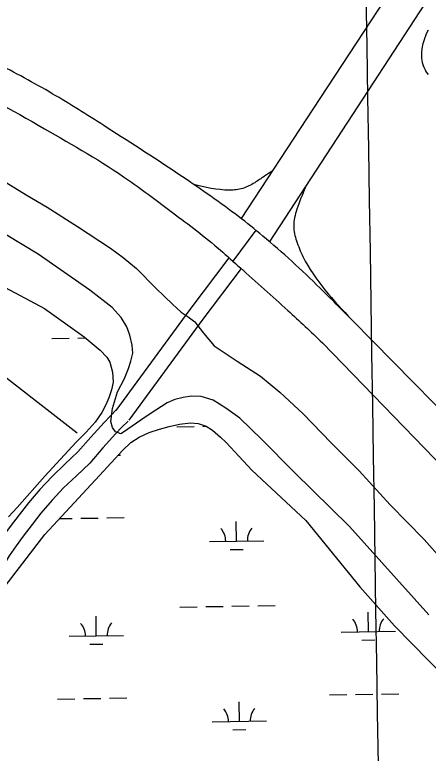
# Model space of a CAD drawing. Extents: x 3823584 to 3861785, y 301729 to 327625.
# Drawn here: x 3853598 to 3854360, y 314401 to 315764 of the extents above; entities that cross this region are included whole.
import ezdxf

# ---------------------------------------------------------------- set-up
doc = ezdxf.new("R2010")
doc.units = 0
for name, color, linetype in [('V-GRID-MAJR', 7, 'Continuous'), ('V-LEVE-TOET', 7, 'Continuous'), ('V-ROAD-CNTR', 7, 'Continuous'), ('V-SITE-VEGE', 7, 'Continuous'), ('V-TOPO-SHOR', 7, 'Continuous'), ('V-WETL-SWMP', 7, 'Continuous')]:
    doc.layers.add(name, color=color, linetype=linetype)

msp = doc.modelspace()

# ---------------------------------------------------------------- linework, layer by layer
at = {"layer": 'V-GRID-MAJR'}
msp.add_spline([(3854375.376, 307564.97000000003), (3854280.204, 313623.11100000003), (3854185.002, 319683.177), (3854089.801, 325743.239), (3854089.771, 325745.168)], degree=3, dxfattribs=at)
at = {"layer": 'V-LEVE-TOET'}
for points in [[(3853565.048, 315464.193), (3853618.6380000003, 315431.824), (3853657.2600000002, 315408.75800000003), (3853713.199, 315373.583), (3853774.235, 315333.19), (3853797.4450000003, 315315.858), (3853821.818, 315296.13), (3853857.505, 315259.606), (3853888.507, 315229.879), (3853904.2120000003, 315215.412), (3853917.204, 315206.532), (3853929.4020000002, 315197.66000000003)], [(3854361.3850000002, 314656.55), (3854215.27, 314819.755), (3854112.864, 314919.752), (3854052.4620000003, 314980.773), (3854012.44, 315019.728), (3853986.865, 315038.278), (3853963.622, 315052.836), (3853941.481, 315059.84), (3853923.627, 315060.047), (3853908.123, 315057.84500000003), (3853892.603, 315054.058), (3853878.644, 315047.871), (3853857.855, 315034.621), (3853837.865, 315021.759), (3853813.86, 315004.976), (3853798.256, 314994.04600000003), (3853793.46, 314990.927), (3853783.5270000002, 314994.552), (3853777.6610000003, 315002.16000000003), (3853775.0130000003, 315013.301), (3853778.073, 315037.472), (3853786.765, 315068.32300000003), (3853799.751, 315093.17100000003), (3853807.106, 315111.339), (3853811.628, 315124.778), (3853815.373, 315139.814), (3853813.952, 315154.115), (3853809.805, 315172.816), (3853804.431, 315188.354), (3853793.519, 315205.543), (3853777.063, 315223.592), (3853736.169, 315255.813), (3853640.515, 315322.4), (3853525.0530000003, 315391.597)], [(3853929.4020000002, 315197.66000000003), (3853933.426, 315192.765), (3853945.933, 315176.35000000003), (3853965.504, 315153.108), (3854008.0330000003, 315124.835), (3854050.5700000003, 315097.357), (3854086.3340000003, 315067.577), (3854129.5160000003, 315027.393), (3854181.279, 314974.412), (3854233.057, 314922.62), (3854290.2660000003, 314860.051), (3854352.613, 314795.83400000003), (3854377.289, 314768.168)]]:
    msp.add_lwpolyline(points, dxfattribs=at)
at = {"layer": 'V-ROAD-CNTR'}
for points in [[(3854819.95332056, 316617.947738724), (3854692.586575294, 316421.2391321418), (3854147.5416653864, 315589.6787952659), (3854015.0699303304, 315387.821198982)], [(3854067.721825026, 315344.4632856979), (3854777.150406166, 316432.5201095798), (3854870.331219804, 316572.30283001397)], [(3854042.0278764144, 315366.34824192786), (3853999.741960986, 315309.279356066)], [(3853992.5939752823, 315315.68534325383), (3853920.40011967, 315220.4835336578), (3853783.9903924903, 315033.7749070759)], [(3854015.0309304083, 315295.625383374), (3853944.466071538, 315202.5695694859), (3853808.214344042, 315016.07694247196)], [(3855998.6579631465, 313465.0600445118), (3855998.6579631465, 313465.0600445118), (3855513.03693439, 313924.9931246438), (3854967.8320248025, 314447.7400791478), (3854740.2774799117, 314672.94762873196), (3854483.811992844, 314932.5751094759), (3854219.7055210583, 315200.689573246)], [(3854164.9436305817, 315158.88865684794), (3854709.705541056, 314596.057782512), (3855112.6307352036, 314201.91457079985), (3855318.51732343, 314000.4159737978), (3855687.085586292, 313658.724657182), (3855887.807184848, 313468.5970374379)], [(3853785.4293896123, 315035.4659036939), (3853773.9604125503, 315023.85192692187), (3853762.231436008, 315011.97295068), (3853737.687485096, 314984.526005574), (3853714.1125322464, 314957.620059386), (3853690.7045790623, 314935.35510391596), (3853666.3586277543, 314912.3561499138), (3853643.8596727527, 314888.22019818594), (3853622.592715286, 314863.219248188), (3853605.5787493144, 314841.495291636), (3853589.154782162, 314819.66233530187), (3853575.4888094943, 314801.29837203), (3853567.489825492, 314789.7093952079)], [(3853806.77534692, 315014.38594585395), (3853795.306369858, 315002.7719690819), (3853784.099392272, 314991.4229917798), (3853760.1514401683, 314964.64204534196), (3853735.7764889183, 314936.8241009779), (3853711.342537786, 314913.58314746), (3853687.652585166, 314891.20419221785), (3853666.269627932, 314868.262238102), (3853645.8366687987, 314844.24328614), (3853629.376701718, 314823.22732817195), (3853613.1747341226, 314801.69037124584), (3853599.8747607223, 314783.8184069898), (3853587.3807857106, 314765.71244320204), (3853566.6508271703, 314733.00250862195), (3853545.7638689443, 314700.044574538)]]:
    msp.add_lwpolyline(points, dxfattribs=at)
for points in [[(3854116.1287282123, 316942.4040898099), (3854169.422621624, 316931.5211115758), (3854298.8423627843, 316901.8171709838), (3854437.5830853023, 316854.58426545), (3854560.470839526, 316798.18137825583), (3854671.19361808, 316730.1535143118), (3854747.11346624, 316675.9476227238), (3854806.6103472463, 316630.036714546), (3854875.806208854, 316567.34183993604), (3854972.811014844, 316478.0100186), (3855148.5016634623, 316306.8263609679), (3855485.0009904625, 315981.5860114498), (3856075.101810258, 315410.1011544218), (3856623.4737135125, 314884.7812050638), (3857154.4816514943, 314370.3702338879), (3857470.64801916, 314060.5538535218), (3857747.384465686, 313795.587383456), (3858247.579465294, 313313.318347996), (3858629.526701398, 312940.329093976), (3859041.8298767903, 312538.4968976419), (3859429.78910087, 312165.72064319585), (3859613.3237338, 311989.1799962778)], [(3854219.7055210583, 315200.689573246), (3854160.692639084, 315259.74445513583), (3854055.3468497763, 315355.740263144), (3854010.217940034, 315391.686191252), (3853907.0241464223, 315464.98204465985), (3853767.879424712, 315555.66686328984), (3853673.209614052, 315614.665745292), (3853569.102822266, 315671.9256307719), (3853417.3051258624, 315746.34448193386), (3853258.239443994, 315811.4433517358), (3853146.6736671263, 315853.3592679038), (3853037.453885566, 315887.8011990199), (3852909.133142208, 315922.593129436), (3852821.8953166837, 315941.8700908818), (3852730.161500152, 315961.9620506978), (3852626.92770662, 315978.92701676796), (3852536.809886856, 315991.6329913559), (3852422.876114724, 316003.78096705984), (3852318.2073240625, 316007.2929600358), (3852190.9515785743, 316012.52994956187), (3852056.87884672, 316019.23793614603), (3851930.8570987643, 316029.8769148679), (3851829.7813009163, 316035.5719034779), (3851738.770482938, 316040.1588943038), (3851652.856654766, 316047.17088028), (3851550.3828597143, 316059.2448561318), (3851376.7202070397, 316089.2827960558), (3851321.36031776, 316102.1877702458)], [(3851309.7893409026, 316042.56988948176), (3851460.17504013, 316015.5249435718), (3851648.75966296, 315991.0939924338), (3851849.3232618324, 315978.7000172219), (3852080.0388003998, 315965.00004462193), (3852268.0884243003, 315953.567067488), (3852455.751048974, 315947.8140789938), (3852571.599817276, 315932.734109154), (3852694.39757168, 315912.3351499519), (3852797.449365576, 315892.8291889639), (3852998.039964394, 315842.05629050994), (3853151.18165811, 315789.89239483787), (3853313.313333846, 315728.2435181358), (3853468.50102347, 315654.8896648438), (3853652.318655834, 315553.77686706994), (3853807.593345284, 315458.743057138), (3853888.71518304, 315399.0321765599), (3853976.398007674, 315330.133314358), (3854013.703933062, 315296.8073810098), (3854101.36975773, 315218.3335379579), (3854164.9436305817, 315158.88865684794)], [(3854072.6238152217, 315475.52102358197), (3854058.0498443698, 315466.095042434), (3854040.08988029, 315454.1480663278), (3854018.386923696, 315443.6700872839), (3853993.585973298, 315440.4510937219), (3853926.5131074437, 315451.1400723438)], [(3854133.5386933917, 315445.40708380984), (3854117.997724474, 315405.0621645), (3854112.0117364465, 315373.84622693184), (3854117.296725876, 315346.779281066), (3854129.2217020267, 315317.78233905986), (3854219.7055210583, 315200.689573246)]]:
    msp.add_spline(points, degree=3, dxfattribs=at)
at = {"layer": 'V-SITE-VEGE'}
msp.add_lwpolyline([(3854360.6780000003, 315653.664), (3854356.088, 315659.93), (3854355.023, 315661.653), (3854352.441, 315666.808), (3854351.237, 315670.082), (3854349.961, 315675.065), (3854349.123, 315680.509), (3854348.451, 315684.181), (3854348.429, 315690.048), (3854348.697, 315694.36100000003), (3854349.295, 315700.628), (3854349.846, 315704.907), (3854351.069, 315711.134), (3854352.0130000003, 315714.788), (3854353.109, 315718.10000000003), (3854354.466, 315722.679), (3854355.523, 315725.37), (3854357.215, 315729.141), (3854360.87, 315736.335)], dxfattribs=at)
at = {"layer": 'V-TOPO-SHOR'}
msp.add_lwpolyline([(3853712.3381365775, 314991.9961791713), (3853532.083732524, 315132.1940489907), (3853492.02719829, 315138.8701380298), (3853485.3511092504, 315138.8701380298), (3853458.6467530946, 315152.22231610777), (3853191.6031915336, 315319.12454208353), (3853024.700965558, 315405.9136995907)], dxfattribs=at)
at = {"layer": 'V-WETL-SWMP'}
for p, q in [((3853666.0618136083, 315166.77655296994), (3853698.0580012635, 315167.2698933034)), ((3853714.056095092, 315167.51656347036), (3853728.227388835, 315167.7350667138)), ((3853882.1169684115, 315004.0809712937), (3853901.66596841, 315008.4959712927)), ((3853901.66596841, 315008.4959712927), (3853921.4259684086, 315011.05197129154)), ((3853921.4259684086, 315011.0519712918), (3853936.035968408, 315009.9529712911)), ((3853936.035968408, 315009.9529712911), (3853950.3709684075, 315005.14397129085)), ((3853845.5509684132, 314993.3649712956), (3853864.6549684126, 314999.40997129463)), ((3853864.6549684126, 314999.40997129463), (3853882.1169684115, 315004.0809712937)), ((3853896.6069053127, 315003.8082962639), (3853928.6031021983, 315004.30163673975)), ((3853944.6012006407, 315004.5483069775), (3853951.131240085, 315004.6489918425)), ((3853950.3709684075, 315005.14397129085), (3853962.349968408, 314997.3449712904)), ((3853962.349968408, 314997.3449712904), (3853977.2899684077, 314984.6379712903)), ((3853811.4459684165, 314974.72897129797), (3853826.881968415, 314984.76197129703)), ((3853826.881968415, 314984.76197129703), (3853845.5509684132, 314993.3649712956)), ((3853977.2899684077, 314984.6379712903), (3853987.387968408, 314974.7709712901)), ((3853797.1219684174, 314960.50397129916), (3853811.4459684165, 314974.72897129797)), ((3853987.387968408, 314974.7709712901), (3854003.435968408, 314957.63997129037)), ((3853754.099977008, 314913.6539791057), (3853797.1219684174, 314960.50397129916)), ((3854003.435968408, 314957.63997129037), (3854034.6079684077, 314923.6219712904)), ((3853788.759468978, 314951.39739532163), (3853792.8096196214, 314951.45984346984)), ((3853653.2599775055, 314805.03697955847), (3853754.099977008, 314913.6539791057)), ((3854034.607968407, 314923.6219712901), (3854134.2649713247, 314830.7779739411)), ((3853680.410182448, 314834.28106734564), (3853703.1920856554, 314834.63233518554)), ((3853719.1901840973, 314834.8790054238), (3853751.186380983, 314835.37234589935)), ((3853767.1844794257, 314835.6190161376), (3853799.180676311, 314836.11235661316)), ((3854006.7158996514, 314792.8767658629), (3854006.160891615, 314828.8724873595)), ((3854134.2649713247, 314830.7779739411), (3854233.808966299, 314708.2249693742)), ((3853558.7629765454, 314682.8839786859), (3853653.2599775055, 314805.03697955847)), ((3853956.721842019, 314792.10592136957), (3854056.709957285, 314793.64761035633)), ((3853994.955223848, 314777.2625971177), (3854018.9523715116, 314777.63260247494)), ((3854233.808966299, 314708.2249693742), (3854297.9629654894, 314636.22096863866)), ((3853901.735719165, 314671.1728337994), (3853933.7319160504, 314671.66617427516)), ((3853949.730014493, 314671.91284451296), (3853981.7262113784, 314672.40618498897)), ((3853997.724309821, 314672.652855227), (3854029.7205067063, 314673.1461957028)), ((3854045.7186051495, 314673.3928659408), (3854077.7148020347, 314673.8862064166)), ((3853747.9443758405, 314618.05353651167), (3853747.389367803, 314654.0492580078)), ((3854249.7927254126, 314625.7913968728), (3854249.2377173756, 314661.7871183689)), ((3854199.798667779, 314625.02055237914), (3854299.7867830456, 314626.56224136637)), ((3854297.9629654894, 314636.22096863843), (3854407.1569646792, 314525.16096790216)), ((3853697.950318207, 314617.282692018), (3853797.9384334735, 314618.8243810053)), ((3853736.1837000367, 314602.4393677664), (3853760.1808477, 314602.8093731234)), ((3854238.0320496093, 314610.1772281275), (3854262.0291972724, 314610.5472334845)), ((3854178.1730521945, 314509.24139260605), (3854210.1692490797, 314509.73473308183)), ((3854226.1673475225, 314509.9814033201), (3854258.163544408, 314510.47474379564)), ((3854274.16164285, 314510.7214140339), (3854306.1578397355, 314511.21475450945)), ((3853676.324702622, 314501.50353224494), (3853708.3208995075, 314501.9968727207)), ((3853724.31899795, 314502.243542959), (3853756.3151948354, 314502.7368834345)), ((3853772.3132932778, 314502.9835536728), (3853804.309490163, 314503.47689414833)), ((3854011.844713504, 314460.24130339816), (3854011.2897054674, 314496.23702489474)), ((3853961.850655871, 314459.47045890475), (3854061.8387711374, 314461.0121478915)), ((3854000.0840377, 314444.62713465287), (3854024.0811853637, 314444.9971400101))]:
    msp.add_line(p, q, dxfattribs=at)
msp.add_lwpolyline([(3853523.761, 315290.43), (3853652.5360000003, 315222.025), (3853725.514, 315170.00800000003), (3853754.985, 315145.318), (3853767.433, 315132.343), (3853773.196, 315122.768), (3853777.93, 315104.472), (3853779.187, 315086.293), (3853776.242, 315072.26), (3853770.966, 315057.249), (3853765.247, 315044.021), (3853758.127, 315029.96), (3853746.094, 315012.167), (3853729.498, 314994.119), (3853710.884, 314975.39900000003), (3853653.0530000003, 314912.472), (3853602.0130000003, 314854.806), (3853586.264, 314837.81200000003)], dxfattribs=at)
for centre, radius, start, end in [((3853951.472209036, 314792.49983835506), 35.24628790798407, 0.11153765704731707, 41.65519599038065), ((3854061.94495029, 314794.20318687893), 35.246287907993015, 140.11153465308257, 181.6551929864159), ((3853692.700685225, 314617.67660900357), 35.24628790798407, 0.11153765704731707, 41.65519599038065), ((3853803.1734264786, 314619.3799575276), 35.246287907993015, 140.11153465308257, 181.6551929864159), ((3854194.5490347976, 314625.4144693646), 35.24628790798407, 0.11153765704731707, 41.65519599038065), ((3854305.021776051, 314627.11781788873), 35.246287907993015, 140.11153465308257, 181.6551929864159), ((3853956.6010228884, 314459.86437589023), 35.24628790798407, 0.11153765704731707, 41.65519599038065), ((3854067.073764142, 314461.5677244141), 35.246287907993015, 140.11153465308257, 181.6551929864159)]:
    msp.add_arc(centre, radius, start, end, dxfattribs=at)

doc.saveas('drawing.dxf')
